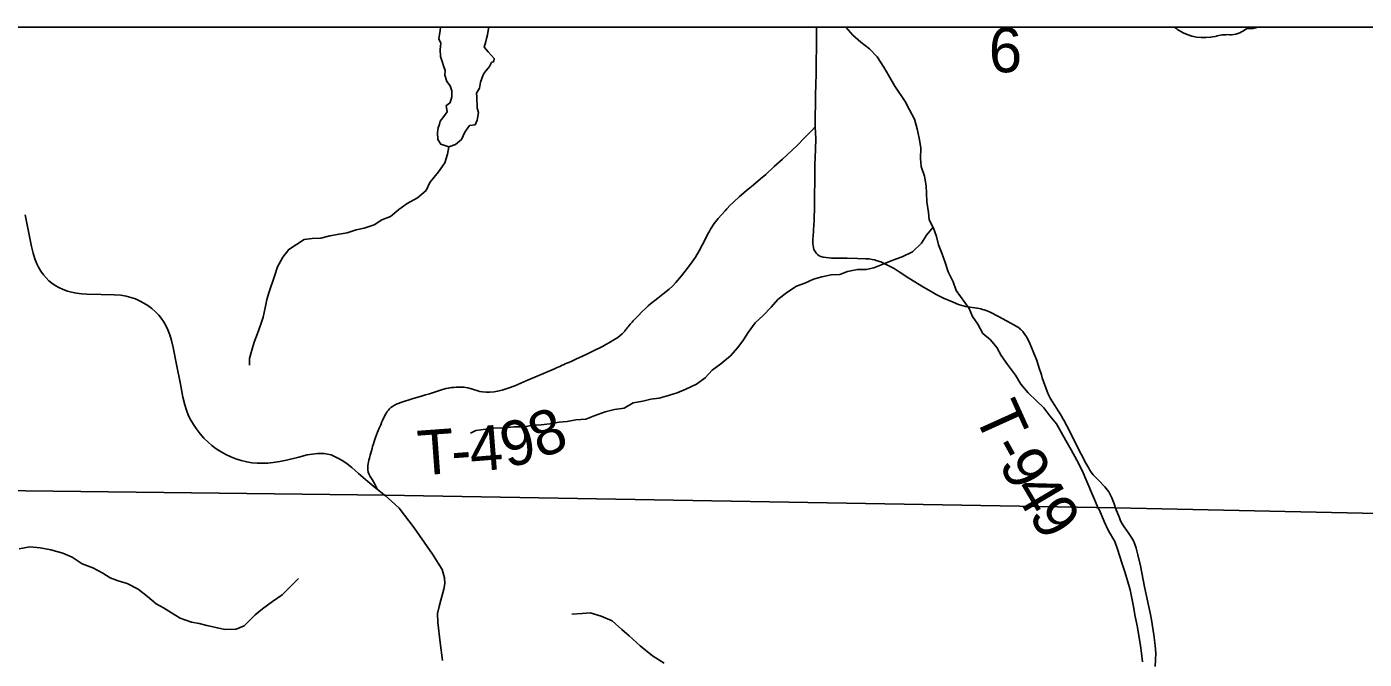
# Model space of a CAD drawing. Extents: x 0 to 191, y 0 to 55.
# Drawn here: x 187.422 to 189.118, y 53.918 to 54.72 of the extents above; entities that cross this region are included whole.
import ezdxf

# ---------------------------------------------------------------- set-up
doc = ezdxf.new("R2010")
doc.units = 0
for name, color, linetype in [('GM_X_Corporation', 7, 'Continuous'), ('GM_X_Minor_Lake', 7, 'Continuous'), ('GM_X_Minor_River', 7, 'Continuous'), ('GM_X_State_Route', 7, 'Continuous'), ('GM_X_Township_Road', 7, 'Continuous'), ('GM_X_Township_Road_Text', 7, 'Continuous'), ('GM_X_Unincorporated', 7, 'Continuous')]:
    doc.layers.add(name, color=color, linetype=linetype)

msp = doc.modelspace()

# ---------------------------------------------------------------- linework, layer by layer
at = {"layer": 'GM_X_Corporation'}
msp.add_lwpolyline([(190.454, 54.7197), (184.1701, 54.7197), (184.1701, 53.923), (184.4114, 53.9192), (184.4129, 54.1665), (185.8476, 54.1564), (185.8681, 54.1568), (185.9791, 54.1551), (186.7401, 54.1422), (186.7662, 54.1447), (187.3845, 54.1319), (187.4205, 54.1315), (187.8766, 54.1257), (188.8023, 54.11), (189.605, 54.0923), (189.9218, 54.091), (189.9868, 54.0885), (190.0713, 54.0857), (190.1339, 54.0854), (190.3547, 54.0823), (190.439, 54.0815), (190.4406, 54.1842), (190.4414, 54.2285), (190.4414, 54.232)], close=True, dxfattribs=at)
msp.add_lwpolyline([(190.454, 54.7197), (184.1701, 54.7197), (184.1701, 53.923), (184.4114, 53.9192), (184.4129, 54.1665), (185.8476, 54.1564), (185.8681, 54.1568), (185.9791, 54.1551), (186.7401, 54.1422), (186.7662, 54.1447), (187.3845, 54.1319), (187.4205, 54.1315), (187.8766, 54.1257), (188.8023, 54.11), (189.605, 54.0923), (189.9218, 54.091), (189.9868, 54.0885), (190.0713, 54.0857), (190.1339, 54.0854), (190.3547, 54.0823), (190.439, 54.0815), (190.4406, 54.1842), (190.4414, 54.2285), (190.4414, 54.232)], close=True, dxfattribs=at)
for points in [[(190.3641, 48.8031), (190.3751, 50.4761), (190.3866, 51.3672), (190.3936, 51.6386), (190.4004, 52.3955), (190.4236, 53.2062), (190.4249, 53.313), (190.4278, 53.4957), (190.4381, 53.8288), (190.4402, 53.9289), (190.4424, 53.938), (190.439, 54.0815), (190.3547, 54.0823), (190.1339, 54.0854), (190.0713, 54.0857), (189.9868, 54.0885), (189.9218, 54.091), (189.605, 54.0923), (188.8023, 54.11), (187.8766, 54.1257), (187.4205, 54.1315)], [(187.4205, 54.1315), (187.8766, 54.1257), (188.8023, 54.11), (189.605, 54.0923), (189.9218, 54.091), (189.9868, 54.0885), (190.0713, 54.0857), (190.1339, 54.0854), (190.3547, 54.0823), (190.439, 54.0815), (190.4424, 53.938), (190.4402, 53.9289), (190.4381, 53.8288), (190.4278, 53.4957), (190.4249, 53.313), (190.4236, 53.2062), (190.4004, 52.3955), (190.3936, 51.6386), (190.3866, 51.3672), (190.3751, 50.4761), (190.3641, 48.8031)]]:
    msp.add_lwpolyline(points, dxfattribs=at)
at = {"layer": 'GM_X_Minor_Lake'}
for points in [[(187.9465, 54.7197), (187.946, 54.7157), (187.9446, 54.7051), (187.947, 54.6994), (187.9463, 54.6914), (187.9467, 54.6827), (187.9487, 54.6763), (187.9507, 54.6695), (187.9526, 54.6649), (187.9523, 54.6589), (187.9546, 54.6509), (187.9588, 54.6453), (187.9608, 54.6389), (187.9609, 54.6313), (187.9587, 54.624), (187.9553, 54.6213), (187.9538, 54.6202), (187.955, 54.6122), (187.9509, 54.6065), (187.9464, 54.6004), (187.9453, 54.5966), (187.9435, 54.592), (187.9428, 54.5863), (187.9433, 54.5772), (187.9471, 54.5712), (187.957, 54.5679)], [(187.957, 54.5679), (187.9656, 54.571), (187.9732, 54.5772), (187.9776, 54.5867), (187.9836, 54.5948), (187.9904, 54.596), (187.9933, 54.6017), (187.9948, 54.6116), (187.9932, 54.6169), (187.9927, 54.6313), (187.9922, 54.6358), (187.996, 54.6423), (187.9974, 54.6499), (188.0007, 54.6591), (188.0029, 54.6625), (188.0067, 54.6675), (188.0086, 54.6698), (188.0115, 54.6748), (188.0142, 54.6763), (188.0145, 54.6798), (188.0072, 54.6884), (188.0022, 54.6944), (188.0041, 54.7016), (188.0048, 54.7054), (188.0063, 54.71), (188.0073, 54.718), (188.0073, 54.7197)]]:
    msp.add_lwpolyline(points, dxfattribs=at)
at = {"layer": 'GM_X_Minor_River'}
for points in [[(188.4606, 54.7197), (188.4694, 54.7097), (188.4797, 54.7007), (188.4904, 54.6921), (188.5004, 54.682), (188.5088, 54.6688), (188.5146, 54.659), (188.5227, 54.6451), (188.5357, 54.6255), (188.5415, 54.6149), (188.5477, 54.6029), (188.5512, 54.5908), (188.5536, 54.5791), (188.5556, 54.5666), (188.5554, 54.5529), (188.5559, 54.543), (188.5605, 54.5306), (188.5626, 54.5185), (188.563, 54.509), (188.5631, 54.498), (188.5655, 54.4847), (188.5664, 54.4752), (188.5718, 54.4647), (188.5757, 54.4541), (188.5781, 54.4435), (188.5823, 54.4329), (188.5866, 54.4212), (188.5905, 54.4091), (188.5967, 54.3967), (188.6006, 54.3854), (188.6171, 54.3628), (188.621, 54.3526), (188.6279, 54.3428), (188.6344, 54.3311), (188.644, 54.3229), (188.652, 54.3131), (188.6574, 54.303), (188.6655, 54.2917), (188.6755, 54.2781), (188.6824, 54.2668), (188.6916, 54.2556), (188.7023, 54.2458), (188.7118, 54.2365), (188.7191, 54.2267), (188.7279, 54.2162), (188.7337, 54.206), (188.7395, 54.1951), (188.7461, 54.1834), (188.7534, 54.1702), (188.7603, 54.157), (188.7805, 54.1096), (188.7821, 54.1068)], [(187.957, 54.5679), (187.9556, 54.5584), (187.9523, 54.5477), (187.9441, 54.5362), (187.9332, 54.5228), (187.9284, 54.5125), (187.9175, 54.5033), (187.9043, 54.4959), (187.8938, 54.4885), (187.8833, 54.4797), (187.8724, 54.4754), (187.8626, 54.4688), (187.8498, 54.4648), (187.8396, 54.4624), (187.8283, 54.4589), (187.8181, 54.4572), (187.8064, 54.4548), (187.7947, 54.452), (187.7837, 54.4515), (187.7739, 54.4502), (187.7543, 54.4378), (187.7465, 54.4279), (187.7398, 54.4157), (187.7361, 54.4038), (187.7295, 54.384), (187.7266, 54.3741), (187.7241, 54.3635), (187.7219, 54.3517), (187.7186, 54.3414), (187.7145, 54.3311), (187.7105, 54.32), (187.7076, 54.3098), (187.7043, 54.2991), (187.7044, 54.2907)], [(188.5712, 54.4659), (188.5628, 54.4559), (188.5565, 54.4455), (188.5449, 54.4348), (188.5321, 54.4285), (188.52, 54.4242), (188.5087, 54.4195), (188.4962, 54.4144), (188.4864, 54.4124), (188.4755, 54.4123), (188.4626, 54.4095), (188.4528, 54.4059), (188.4418, 54.4054), (188.4301, 54.403), (188.4196, 54.3998), (188.4087, 54.3948), (188.3981, 54.3912), (188.3857, 54.3831), (188.3744, 54.3742), (188.3658, 54.3646), (188.3557, 54.3539), (188.3456, 54.3446), (188.3366, 54.3324), (188.331, 54.3228), (188.3236, 54.3132), (188.3142, 54.3029), (188.3022, 54.2925), (188.2909, 54.2844), (188.2823, 54.2748), (188.2711, 54.2667), (188.2579, 54.2604), (188.2466, 54.2558), (188.2356, 54.2522), (188.2239, 54.249), (188.2134, 54.2477), (188.2032, 54.2453), (188.1911, 54.2429), (188.1794, 54.2363), (188.1673, 54.2346), (188.1553, 54.2318), (188.1413, 54.2264), (188.1308, 54.2224), (188.1183, 54.2215), (188.1073, 54.2195), (188.0971, 54.2186), (188.0854, 54.2166), (188.0741, 54.2153), (188.0631, 54.2148), (188.0533, 54.2127), (188.0397, 54.2126), (188.0283, 54.2113), (188.0139, 54.2111), (188.0041, 54.2098), (187.9913, 54.2078), (187.9845, 54.2047)], [(188.7821, 54.1068), (188.7881, 54.0925), (188.7935, 54.0808), (188.8018, 54.0671), (188.8049, 54.0573), (188.8106, 54.0402), (188.8144, 54.0284), (188.8183, 54.0159), (188.8213, 54.0057), (188.8252, 53.9844), (188.8271, 53.9742), (188.8298, 53.9601), (188.8317, 53.9502), (188.8344, 53.9347), (188.8356, 53.9252), (188.8367, 53.9142)], [(187.4123, 54.0579), (187.426, 54.0602), (187.4389, 54.0591), (187.4526, 54.0565), (187.4678, 54.0524), (187.4795, 54.0471), (187.4924, 54.0388), (187.5057, 54.0335), (187.5183, 54.0271), (187.5278, 54.0211), (187.538, 54.0173), (187.5494, 54.0139), (187.5631, 54.0068), (187.5749, 53.9973), (187.5859, 53.9882), (187.5954, 53.9829), (187.6057, 53.9765), (187.6167, 53.9697), (187.6307, 53.9648), (187.6406, 53.963), (187.6505, 53.9607), (187.6638, 53.9574), (187.6733, 53.9555), (187.6877, 53.9559), (187.6975, 53.9601), (187.7115, 53.9742), (187.721, 53.9815), (187.7335, 53.991), (187.746, 53.9994), (187.7558, 54.0097), (187.7664, 54.02)], [(188.2304, 53.9129), (188.2156, 53.922), (188.1996, 53.9349), (188.1859, 53.9473), (188.1764, 53.9553), (188.1642, 53.9666), (188.1502, 53.9723), (188.1365, 53.9764), (188.1263, 53.9756), (188.113, 53.9748)]]:
    msp.add_lwpolyline(points, dxfattribs=at)
at = {"layer": 'GM_X_State_Route'}
for points in [[(187.8662, 54.1336), (187.8647, 54.1347), (187.8546, 54.1431), (187.8428, 54.1533), (187.834, 54.161), (187.8281, 54.1655), (187.8226, 54.1694), (187.8173, 54.1726), (187.8124, 54.1751), (187.8079, 54.1769), (187.8032, 54.1781), (187.799, 54.1787), (187.7954, 54.1789), (187.7905, 54.1788), (187.7844, 54.1781), (187.7777, 54.1769), (187.7669, 54.1742), (187.7512, 54.1703), (187.7427, 54.1685), (187.7346, 54.1672), (187.7278, 54.1665), (187.7215, 54.1663), (187.714, 54.1664), (187.7072, 54.1671), (187.701, 54.168), (187.6937, 54.1697), (187.6871, 54.1718), (187.6807, 54.1744), (187.6745, 54.1774), (187.6685, 54.1807), (187.6623, 54.1848), (187.6568, 54.189), (187.652, 54.1931), (187.6467, 54.1983), (187.6418, 54.2039), (187.6368, 54.2103), (187.6333, 54.2155), (187.6301, 54.2209), (187.6273, 54.2265), (187.6246, 54.2336), (187.6224, 54.2407), (187.6201, 54.2504), (187.6168, 54.2669), (187.612, 54.2919), (187.6077, 54.3132), (187.6055, 54.3222), (187.6033, 54.3293), (187.6008, 54.3356), (187.5982, 54.3411), (187.5952, 54.3464), (187.5924, 54.3505), (187.5894, 54.3543), (187.5851, 54.3587), (187.5805, 54.3628), (187.5755, 54.3664), (187.5704, 54.3697), (187.5649, 54.3726), (187.5599, 54.3749), (187.5541, 54.3769), (187.5482, 54.3785), (187.5415, 54.3795), (187.5329, 54.3801), (187.5162, 54.3807), (187.4982, 54.381), (187.4919, 54.3813), (187.4851, 54.3822), (187.4789, 54.3834), (187.4735, 54.3849), (187.4682, 54.3869), (187.4625, 54.3895), (187.4581, 54.392), (187.4539, 54.3948), (187.45, 54.398), (187.4465, 54.4016), (187.4432, 54.4055), (187.44, 54.4101), (187.4371, 54.415), (187.4349, 54.4195), (187.4323, 54.4259), (187.4301, 54.4331), (187.4281, 54.4416), (187.4227, 54.4691), (187.4198, 54.4818)], [(187.8768, 54.1252), (187.8711, 54.1299), (187.8662, 54.1336)], [(187.949, 53.9161), (187.946, 53.939), (187.9432, 53.9645), (187.943, 53.9757), (187.9448, 53.9846), (187.947, 53.9925), (187.951, 54.0068), (187.952, 54.0137), (187.9515, 54.0208), (187.9486, 54.0314), (187.9366, 54.051), (187.9132, 54.0844), (187.8943, 54.1094), (187.8842, 54.1185), (187.8768, 54.1252)]]:
    msp.add_lwpolyline(points, dxfattribs=at)
at = {"layer": 'GM_X_Township_Road'}
for points in [[(188.4219, 54.5932), (188.4217, 54.6051), (188.422, 54.6237), (188.4221, 54.6343), (188.4225, 54.6467), (188.4228, 54.6609), (188.4229, 54.6665), (188.4231, 54.6808), (188.4232, 54.6895), (188.4233, 54.6975), (188.4234, 54.7025), (188.4235, 54.7117), (188.4235, 54.7147), (188.4235, 54.7185), (188.4235, 54.7197)], [(187.8662, 54.1336), (187.8641, 54.1382), (187.8632, 54.14), (187.8617, 54.1428), (187.8599, 54.1459), (187.8575, 54.1495), (187.8561, 54.1522), (187.855, 54.1551), (187.8545, 54.1582), (187.8544, 54.1599), (187.8545, 54.1619), (187.8546, 54.1636), (187.8549, 54.1656), (187.8553, 54.168), (187.8559, 54.1705), (187.8565, 54.1727), (187.8575, 54.1767), (187.8584, 54.1797), (187.859, 54.1822), (187.8598, 54.1851), (187.8606, 54.1877), (187.8617, 54.1911), (187.8625, 54.1939), (187.8634, 54.1967), (187.8642, 54.199), (187.8655, 54.2024), (187.8669, 54.2059), (187.869, 54.211), (187.8708, 54.215), (187.8719, 54.2179), (187.873, 54.2206), (187.8743, 54.2236), (187.8755, 54.2259), (187.8769, 54.2286), (187.8781, 54.2303), (187.8792, 54.2322), (187.8805, 54.2339), (187.882, 54.2355), (187.8838, 54.2371), (187.8858, 54.2386), (187.8884, 54.2402), (187.8918, 54.2418), (187.8976, 54.244), (187.9106, 54.2481), (187.9237, 54.2521), (187.9278, 54.2533), (187.9326, 54.2546), (187.9468, 54.2592), (187.9534, 54.2611), (187.9566, 54.2618), (187.9587, 54.2622), (187.9607, 54.2625), (187.9636, 54.2627), (187.9664, 54.2628), (187.9696, 54.2629), (187.9737, 54.2629), (187.976, 54.2628), (187.9786, 54.2626), (187.9813, 54.2621), (187.9842, 54.2614), (187.9861, 54.2608), (187.9886, 54.26), (187.9939, 54.2584), (187.9967, 54.2576), (187.9999, 54.257), (188.0045, 54.2567), (188.0093, 54.2566), (188.0147, 54.2571), (188.0189, 54.2578), (188.0248, 54.2593), (188.0326, 54.2617), (188.0407, 54.2647), (188.0562, 54.2712), (188.0664, 54.2758), (188.08, 54.2817), (188.0913, 54.2864), (188.0936, 54.2874), (188.0958, 54.2884), (188.0986, 54.2896), (188.1008, 54.2907), (188.1025, 54.2914), (188.1048, 54.2924), (188.107, 54.2934), (188.1093, 54.2944), (188.1132, 54.2961), (188.1182, 54.2984), (188.1265, 54.3022), (188.1315, 54.3044), (188.1357, 54.3065), (188.1441, 54.3108), (188.1486, 54.3129), (188.1519, 54.3145), (188.1564, 54.3169), (188.161, 54.3196), (188.1665, 54.3228), (188.1713, 54.326), (188.1744, 54.3284), (188.1771, 54.3308), (188.1785, 54.3322), (188.1794, 54.3332), (188.1802, 54.3342), (188.1809, 54.335), (188.1818, 54.3361), (188.1826, 54.3371), (188.1834, 54.3382), (188.1845, 54.3396), (188.1871, 54.3427), (188.1895, 54.3454), (188.1911, 54.3469), (188.1926, 54.3487), (188.1951, 54.3514), (188.1982, 54.3543), (188.2015, 54.358), (188.2068, 54.3631), (188.21, 54.3662), (188.2129, 54.3686), (188.222, 54.3758), (188.2284, 54.3808), (188.2367, 54.3873), (188.2408, 54.3911), (188.2451, 54.3956), (188.2523, 54.4041), (188.2599, 54.4138), (188.2658, 54.4218), (188.2699, 54.428), (188.2746, 54.436), (188.2829, 54.4519), (188.2857, 54.4575), (188.2871, 54.4602), (188.289, 54.4634), (188.2938, 54.4705), (188.2988, 54.4768), (188.3074, 54.4865), (188.3098, 54.4893), (188.314, 54.4938), (188.318, 54.4977), (188.3257, 54.5047), (188.3284, 54.5072), (188.3317, 54.5099), (188.3369, 54.5142), (188.3431, 54.5193), (188.3525, 54.5272), (188.359, 54.5329), (188.3699, 54.5429), (188.3803, 54.5524), (188.3862, 54.5578), (188.3924, 54.5636), (188.3991, 54.5701), (188.4074, 54.5783), (188.413, 54.5841), (188.4173, 54.5885), (188.4219, 54.5932)], [(188.8026, 54.1094), (188.8013, 54.1138), (188.8005, 54.116), (188.7993, 54.1193), (188.798, 54.1223), (188.7959, 54.1268), (188.7949, 54.1284), (188.794, 54.13), (188.7924, 54.1322), (188.7907, 54.1345), (188.7891, 54.1363), (188.7874, 54.1382), (188.7822, 54.1436), (188.7774, 54.1485), (188.776, 54.1499), (188.7743, 54.1517), (188.7725, 54.1539), (188.7701, 54.1574), (188.7685, 54.16), (188.7649, 54.1665), (188.7638, 54.1687), (188.7627, 54.1708), (188.7591, 54.178), (188.7498, 54.1962), (188.7419, 54.2117), (188.7397, 54.216), (188.7377, 54.2197), (188.7362, 54.2223), (188.7342, 54.226), (188.733, 54.228), (188.7299, 54.2331), (188.7256, 54.2395), (188.7217, 54.2454), (188.7194, 54.2497), (188.718, 54.2524), (188.7158, 54.2574), (188.7097, 54.2746), (188.7085, 54.2785), (188.7054, 54.2884), (188.7045, 54.2913), (188.7027, 54.2966), (188.6983, 54.3082), (188.6939, 54.3184), (188.6899, 54.3262), (188.6877, 54.3299), (188.6851, 54.3334), (188.6842, 54.3345), (188.683, 54.3356), (188.6818, 54.3366), (188.6806, 54.3376), (188.6786, 54.339), (188.6765, 54.3404), (188.6645, 54.347), (188.6541, 54.3526), (188.6436, 54.3579), (188.6385, 54.3601), (188.6358, 54.361), (188.6338, 54.3617), (188.6317, 54.3623), (188.6295, 54.3628), (188.6267, 54.3633), (188.624, 54.3637), (188.6179, 54.3644), (188.6124, 54.3653), (188.6094, 54.366), (188.6035, 54.3679), (188.5965, 54.3707), (188.5846, 54.3759), (188.5751, 54.3806), (188.5686, 54.3842), (188.5589, 54.3898), (188.5406, 54.4014), (188.528, 54.4094), (188.5217, 54.4134), (188.5169, 54.4162), (188.5102, 54.4196), (188.5051, 54.4218), (188.5005, 54.4234), (188.4971, 54.4244), (188.4938, 54.4251), (188.4901, 54.4256), (188.4858, 54.4259), (188.4753, 54.4263), (188.4622, 54.4265), (188.4473, 54.4266), (188.4424, 54.4268), (188.4393, 54.427), (188.4356, 54.4273), (188.4319, 54.4279), (188.4289, 54.4288), (188.4266, 54.4298), (188.4246, 54.4312), (188.4229, 54.4329), (188.4215, 54.435), (188.4202, 54.4378), (188.4195, 54.4401), (188.4191, 54.4426), (188.4189, 54.4444), (188.4189, 54.4462), (188.4189, 54.4493), (188.4193, 54.4561), (188.4195, 54.4598), (188.4197, 54.4629), (188.42, 54.4679), (188.4203, 54.4747), (188.4208, 54.4921), (188.421, 54.507), (188.4211, 54.5238), (188.4214, 54.5449), (188.4222, 54.5647), (188.4225, 54.5784), (188.4223, 54.5858), (188.4219, 54.5932)], [(188.853, 53.9085), (188.8537, 53.9253), (188.8528, 53.9351), (188.851, 53.9486), (188.848, 53.9677), (188.8467, 53.9744), (188.8391, 54.0097), (188.834, 54.0363), (188.831, 54.0502), (188.8286, 54.0588), (188.827, 54.0638), (188.8248, 54.0688), (188.8193, 54.0774), (188.8136, 54.0855), (188.8109, 54.0896), (188.8089, 54.0932), (188.8074, 54.0971), (188.8026, 54.1094)]]:
    msp.add_lwpolyline(points, dxfattribs=at)
at = {"layer": 'GM_X_Unincorporated'}
msp.add_line((188.982, 54.7197), (188.8769, 54.7197), dxfattribs=at)
for centre, major_axis, start_param, end_param in [((188.8296, 54.6691), (0.079, 0), 0.823519, 0.929078), ((188.915, 54.7465), (0.0501, 0), 4.026481, 4.996735), ((188.944, 54.6773), (0.0412, 0), 1.495662, 1.94098), ((188.9476, 54.7315), (0.0267, 0), 4.691044, 5.507374), ((188.9718, 54.7121), (0.00752, 0), 1.147584, 2.315152), ((188.9686, 54.7396), (0.0282, 0), 4.937069, 5.205846)]:
    msp.add_ellipse(centre, major_axis=major_axis, ratio=0.8, start_param=start_param, end_param=end_param, dxfattribs=at)

# ---------------------------------------------------------------- texts
at = {"layer": 'GM_X_Township_Road_Text'}
for s, rotation, p in [('6', 0.3457, (188.642, 54.6624)), ('8', 22.4005, (188.0731, 54.1714)), ('T', 294.3681, (188.6225, 54.2292)), ('9', 14.0921, (188.0307, 54.1601)), ('T', 4.1885, (187.9196, 54.1508)), ('4', 4.4909, (187.9855, 54.1557)), ('9', 298.9303, (188.6536, 54.1656)), ('-', 299.0461, (188.6423, 54.186)), ('-', 4.2457, (187.962, 54.1539)), ('4', 300.5098, (188.6714, 54.1335)), ('9', 303.6567, (188.6909, 54.1004))]:
    msp.add_text(s, height=0.0568, rotation=rotation, dxfattribs=at).set_placement(p)

doc.saveas('drawing.dxf')
